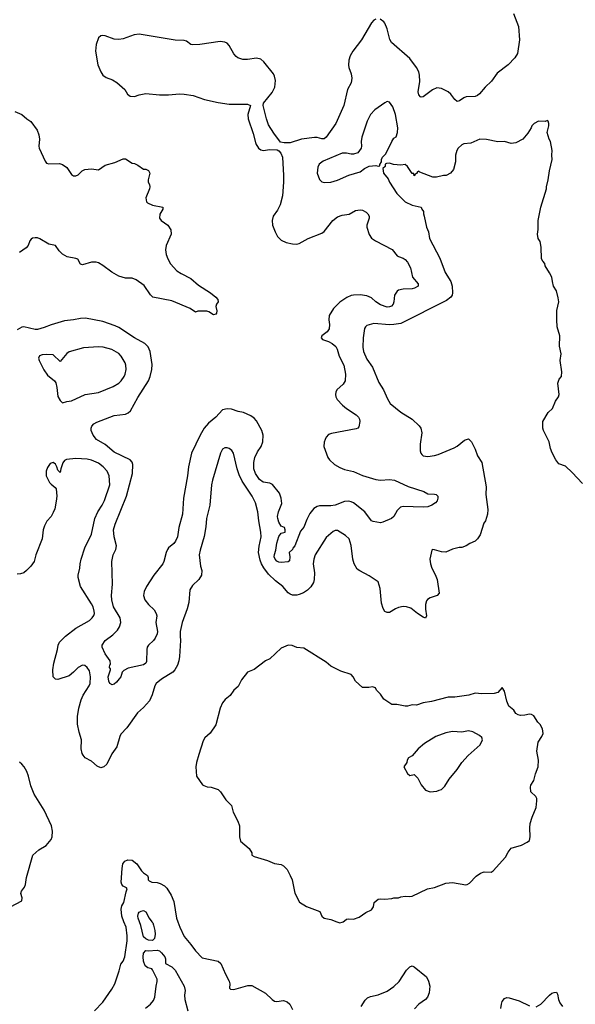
# Model space of a CAD drawing. Header units: inches. Extents: x 1678809 to 1859548, y 384609 to 522868.
# Tile 304 of 386: x 1790292 to 1795218, y 439268 to 447989. Entities that reach past the tile are written whole.
import ezdxf

# ---------------------------------------------------------------- set-up
doc = ezdxf.new("R2010")
doc.units = ezdxf.units.IN
doc.header["$MEASUREMENT"] = 0
doc.layers.add('B7493', color=7, linetype='Continuous')
doc.layers.add('B7494', color=7, linetype='Continuous')

msp = doc.modelspace()

# ---------------------------------------------------------------- linework, layer by layer
at = {"layer": 'B7493', "color": 5}
for points, elevation in [([(1790955.3, 439210), (1791030, 439286), (1791110, 439401), (1791134, 439450), (1791174.9, 439565.1), (1791190, 439624.7), (1791210, 439650.8), (1791224.7, 439690), (1791243.5, 439830), (1791244.4, 439875.6), (1791235.5, 439950), (1791216, 440000)], 340), ([(1791463.7, 440000), (1791470.8, 439990.8), (1791479.1, 439970), (1791490, 439922), (1791491.8, 439888.2), (1791486, 439850), (1791470, 439834), (1791435.3, 439835.3), (1791410, 439848), (1791390, 439865.2), (1791366.2, 439966.2), (1791353, 440000)], 320), ([(1791692.7, 440000), (1791710.4, 439950), (1791749, 439869), (1791810, 439799.3), (1791850, 439740.5), (1791910, 439679.1), (1792050, 439650.6), (1792074.8, 439630), (1792115.3, 439535.3), (1792150, 439474), (1792156, 439450), (1792151.6, 439411.6), (1792161, 439401), (1792190, 439400.7), (1792314, 439434), (1792350, 439435.5), (1792470, 439367.2), (1792530, 439310.3), (1792550, 439296.9), (1792570, 439292.9), (1792630, 439301.1), (1792664, 439290), (1792687.7, 439270), (1792710, 439222.8)], 340), ([(1793103.7, 440000), (1793130, 439990.8), (1793150, 439994.8), (1793159.3, 440000)], 360), ([(1791406.2, 439233.8), (1791451.5, 439268.5), (1791477.6, 439302.4), (1791489, 439330), (1791501.3, 439430), (1791510.5, 439470), (1791509.9, 439490), (1791470, 439574), (1791462, 439582), (1791429.2, 439590), (1791405.1, 439610), (1791389.7, 439650), (1791386, 439690), (1791390, 439722), (1791410, 439744.7), (1791430, 439741), (1791510, 439746.8), (1791530, 439740.5), (1791550, 439725.3), (1791577.8, 439690), (1791583.2, 439670), (1791583.6, 439630), (1791639.8, 439599.8), (1791670.2, 439570.2), (1791750.3, 439430), (1791759, 439390), (1791753.4, 439350), (1791756.6, 439310), (1791783.6, 439210)], 320), ([(1793319.8, 439250), (1793354.8, 439305.2), (1793375.3, 439324.7), (1793403.2, 439336.8), (1793470, 439352.9), (1793550, 439385), (1793610, 439424.5), (1793656.5, 439470), (1793721.7, 439570), (1793750, 439600.4), (1793770, 439608.4), (1793790, 439600.4), (1793897.6, 439510), (1793914.5, 439474.5), (1793927.2, 439430), (1793920.9, 439370), (1793906.5, 439330), (1793888.8, 439310), (1793831.7, 439270), (1793792.9, 439227.1)], 340), ([(1794870, 439246.7), (1794911.6, 439268.4), (1794990, 439350.4), (1795010, 439365.5), (1795030, 439373.4), (1795050, 439374.8), (1795059.3, 439359.3), (1795068.5, 439310), (1795081.6, 439281.6), (1795104.4, 439250)], 340), ([(1794557.2, 439230), (1794561.7, 439270), (1794570, 439294), (1794590, 439319.1), (1794610, 439328), (1794630, 439326), (1794719.9, 439299.9), (1794810, 439254)], 340)]:
    msp.add_lwpolyline(points, dxfattribs=dict(at, elevation=elevation))
at = {"layer": 'B7494', "color": 5}
for points, elevation in [([(1794670, 448044), (1794713.1, 447930), (1794722.3, 447810), (1794704.2, 447690), (1794681.3, 447650), (1794622.6, 447590), (1794523.6, 447516.4), (1794474.4, 447445.6), (1794417.6, 447390), (1794369.1, 447330.9), (1794350, 447316.3), (1794330, 447308.4), (1794250, 447306.6), (1794230, 447298), (1794190, 447269.5), (1794170, 447264.5), (1794150, 447282), (1794113, 447330), (1794089, 447349), (1794030, 447378.8), (1793990, 447384.5), (1793950, 447368.5), (1793870, 447306.9), (1793850, 447302.4), (1793845.2, 447305.2), (1793830, 447322.7), (1793824.8, 447350), (1793838.4, 447441.6), (1793837.2, 447497.2), (1793830, 447527.6), (1793810, 447566.6), (1793750, 447645.1), (1793587.5, 447787.6), (1793574, 447814), (1793548.7, 447908.7), (1793530, 447957.2), (1793520.9, 447970), (1793487.5, 447992.5)], 320), ([(1793450, 447993.2), (1793430, 447984), (1793410, 447962), (1793323.1, 447810), (1793244.2, 447710), (1793220.3, 447670), (1793208.9, 447630), (1793207.1, 447587.1), (1793210, 447564.7), (1793230.5, 447509.5), (1793235.5, 447470), (1793230.6, 447430), (1793197.6, 447370), (1793166, 447230), (1793095.2, 447070), (1793010.2, 446950), (1792990, 446934.3), (1792970, 446932.6), (1792930, 446944.8), (1792905.7, 446945.7), (1792790, 446930.9), (1792690, 446899.8), (1792637.5, 446897.5), (1792604.4, 446904.4), (1792544.6, 446984.6), (1792498.7, 447058.7), (1792479.7, 447110), (1792451.6, 447230), (1792452, 447250), (1792530, 447343.7), (1792554, 447390), (1792561, 447450), (1792551, 447490), (1792540.5, 447510), (1792456.3, 447616.3), (1792430, 447638.7), (1792390, 447646.9), (1792310, 447637.2), (1792270, 447637.2), (1792225.6, 447650), (1792210, 447662), (1792190, 447687.6), (1792150, 447759.7), (1792130, 447779.8), (1792110.5, 447790.5), (1792070, 447796.8), (1791890, 447769), (1791827.7, 447767.7), (1791809.3, 447770), (1791770, 447799.7), (1791750, 447806), (1791670, 447807.2), (1791350, 447861.8), (1791306.5, 447853.5), (1791210, 447820.4), (1791170, 447812.4), (1791130, 447815.1), (1791050, 447846.6), (1791030, 447849.6), (1791010, 447847), (1790990.3, 447829.7), (1790968.5, 447770), (1790963.7, 447710), (1790984.9, 447590), (1791010, 447526.8), (1791030, 447499.1), (1791057.7, 447477.7), (1791115.1, 447455.1), (1791153, 447433), (1791223, 447370), (1791248.8, 447328.8), (1791270, 447310.8), (1791310, 447308.2), (1791350, 447322.4), (1791410, 447334.9), (1791530, 447323.8), (1791610, 447322.3), (1791710, 447331.3), (1791749.1, 447329.1), (1791830, 447318.3), (1791930, 447282.7), (1792050, 447254.3), (1792150, 447241.7), (1792310, 447242), (1792338, 447230), (1792314, 447150), (1792316.4, 447110), (1792361.4, 446981.4), (1792386.7, 446890), (1792407.7, 446850), (1792430, 446836.3), (1792450, 446830.7), (1792510, 446838.4), (1792575.6, 446835.6), (1792590, 446828), (1792607.8, 446807.7), (1792620.9, 446770), (1792631.5, 446610), (1792631.5, 446550), (1792622.3, 446430), (1792601.5, 446350), (1792577.4, 446302.6), (1792539.5, 446250), (1792529, 446209), (1792533.7, 446170), (1792558, 446110), (1792578, 446070), (1792610, 446037.1), (1792655.1, 446015.1), (1792710, 446002.3), (1792750, 446001.5), (1792770, 446006.5), (1792850, 446050.2), (1792970, 446098.3), (1792990, 446114), (1793069.1, 446210.9), (1793110, 446242), (1793150, 446257.3), (1793213.3, 446266.7), (1793270, 446299.5), (1793310, 446305.7), (1793330, 446301.7), (1793364.3, 446284.3), (1793379.5, 446270), (1793388.9, 446250), (1793389, 446230), (1793368.8, 446170), (1793368.9, 446150), (1793390, 446086.8), (1793410, 446053), (1793444.9, 446030), (1793592.8, 445952.8), (1793638.6, 445898.5), (1793650.3, 445890.3), (1793690, 445878), (1793710, 445864.6), (1793730, 445840.3), (1793755.6, 445790), (1793775.3, 445710), (1793825.5, 445650), (1793824.9, 445630), (1793790.7, 445610), (1793770, 445604.2), (1793690, 445602), (1793650, 445592.4), (1793636.9, 445583.1), (1793614, 445550), (1793609.1, 445490), (1793602.8, 445470), (1793588.3, 445451.7), (1793570, 445444.4), (1793550, 445444.2), (1793490, 445464.7), (1793450, 445488.9), (1793410, 445526.8), (1793370, 445542.3), (1793310, 445551.4), (1793250, 445549.8), (1793230, 445546.2), (1793191, 445529), (1793130, 445486.3), (1793074, 445430), (1793035.8, 445370), (1793032.2, 445330), (1793038.7, 445290), (1793034, 445250), (1793017.1, 445222.9), (1792970.7, 445190), (1792963.8, 445170), (1792976.4, 445156.4), (1793030, 445139.6), (1793062.3, 445122.3), (1793094.2, 445094.2), (1793106.5, 445070), (1793124.7, 445010), (1793165.5, 444930), (1793180.2, 444850), (1793176.5, 444790), (1793158.7, 444761.3), (1793103.7, 444710), (1793093.4, 444690), (1793090.3, 444670), (1793094.9, 444650), (1793106.2, 444626.2), (1793154.8, 444574.8), (1793190, 444546.3), (1793274.9, 444490), (1793294, 444470), (1793305.5, 444450), (1793307.7, 444430), (1793297.3, 444382.7), (1793288.4, 444371.6), (1793274.7, 444365.3), (1793055.3, 444324.7), (1793030, 444316.2), (1793010, 444292.7), (1792999.5, 444270), (1792991.8, 444248.2), (1792988.9, 444210), (1793024.9, 444110), (1793037, 444090), (1793082.4, 444050), (1793130, 444022.4), (1793170, 444006.2), (1793250, 443986), (1793330, 443951.4), (1793450, 443916.5), (1793491.3, 443911.3), (1793570, 443916.9), (1793614, 443910), (1793735.2, 443855.2), (1793876, 443810), (1793910, 443790.6), (1793970, 443787.3), (1793982.5, 443782.5), (1793997.3, 443770), (1793999.1, 443750), (1793992.4, 443727.6), (1793978.8, 443710), (1793946.8, 443690), (1793910, 443675.6), (1793870, 443671.8), (1793690, 443676.4), (1793668.3, 443671.7), (1793637.3, 443642.7), (1793607.4, 443590), (1793587, 443570), (1793510, 443537.9), (1793490, 443533.7), (1793425, 443545), (1793411.2, 443551.2), (1793351.5, 443631.5), (1793250, 443709.2), (1793230, 443718.4), (1793210, 443723.4), (1793170, 443720.2), (1793090, 443690.5), (1793050, 443682.4), (1792950, 443682.4), (1792930, 443678.7), (1792900.7, 443659.3), (1792865.2, 443614.8), (1792837.7, 443562.3), (1792810, 443495.1), (1792780.7, 443459.3), (1792730, 443329.4), (1792713, 443307), (1792710, 443295.3), (1792682, 443270), (1792686, 443230), (1792683.6, 443196.4), (1792672, 443188), (1792610, 443181.3), (1792590, 443183.5), (1792570, 443193), (1792556.4, 443210), (1792549, 443230), (1792550, 443251), (1792562.6, 443290), (1792572.1, 443352.1), (1792590, 443411.3), (1792610, 443442), (1792646, 443450), (1792646, 443470), (1792638, 443490), (1792610, 443502), (1792590, 443537.2), (1792580.4, 443570), (1792578.2, 443590), (1792586, 443630), (1792616.2, 443703.8), (1792609, 443751), (1792594.3, 443794.3), (1792532.2, 443872.2), (1792510, 443883.2), (1792450, 443894.2), (1792416.7, 443916.7), (1792381.1, 443970), (1792366.8, 444010), (1792367.8, 444067.8), (1792377.7, 444110), (1792399.1, 444160.9), (1792432, 444210), (1792448.7, 444250), (1792449.7, 444310), (1792439.7, 444350), (1792390, 444437), (1792370, 444460.7), (1792341.7, 444481.7), (1792275.3, 444510), (1792230, 444518), (1792170, 444538.7), (1792130, 444543.6), (1792090, 444534), (1792030.8, 444469.2), (1791964.6, 444415.4), (1791927.3, 444370), (1791891.3, 444310), (1791816, 444150), (1791788, 444030), (1791780.7, 443950), (1791745, 443750), (1791736.5, 443610), (1791702.6, 443490), (1791690, 443409.5), (1791672.2, 443370), (1791658, 443350), (1791610.3, 443310), (1791602.2, 443297.8), (1791590.2, 443270), (1791570.3, 443190), (1791559.5, 443170), (1791481.5, 443070), (1791416.4, 442970), (1791396.1, 442923.9), (1791388.5, 442890), (1791402.4, 442850), (1791434, 442810), (1791483.1, 442763.1), (1791502.8, 442730), (1791506.3, 442710), (1791500.3, 442650), (1791512.6, 442570), (1791510, 442549), (1791492.7, 442510), (1791478, 442490), (1791432.4, 442450), (1791422.3, 442430), (1791417.8, 442410), (1791415.9, 442304.1), (1791410, 442289.6), (1791390, 442274.7), (1791254.4, 442245.6), (1791215.5, 442224.5), (1791201, 442210), (1791187.3, 442170), (1791173.4, 442150), (1791150, 442120.7), (1791130, 442104.2), (1791110, 442098.7), (1791102.5, 442102.5), (1791090, 442109.6), (1791081.7, 442130), (1791077.4, 442170), (1791098, 442230), (1791098, 442238), (1791089.3, 442250.7), (1791090, 442274), (1791098, 442282), (1791095.3, 442310), (1791050, 442372.7), (1791023.5, 442430), (1791023.6, 442450), (1791049.5, 442490), (1791118.2, 442541.9), (1791158.5, 442581.5), (1791175.3, 442610), (1791187.2, 442650), (1791182, 442690), (1791124.1, 442790), (1791107.5, 442850), (1791106.4, 442890), (1791115.2, 442990), (1791109.1, 443190), (1791121.1, 443250), (1791143.3, 443296.7), (1791150.7, 443330), (1791128.3, 443410), (1791124.6, 443470), (1791139.2, 443520.8), (1791239, 443770), (1791290.6, 443970), (1791295.7, 444050), (1791290.5, 444070.5), (1791271, 444091), (1791130, 444159.1), (1791050, 444227.4), (1790973.1, 444270), (1790942.9, 444310), (1790925.8, 444350), (1790925.3, 444370), (1790932.6, 444390), (1790949.7, 444410), (1790975.9, 444424.1), (1791130, 444482.4), (1791230, 444496.5), (1791253.8, 444506.2), (1791274, 444526), (1791337.9, 444642.1), (1791432.9, 444790), (1791448.8, 444830), (1791463.5, 444890), (1791465.2, 444934.8), (1791449.8, 445049.8), (1791430.7, 445090.7), (1791400.7, 445120.7), (1791309.9, 445169.9), (1791170, 445263.1), (1791138.5, 445278.5), (1791030, 445315.3), (1790874.8, 445345.2), (1790830, 445342.7), (1790770, 445329.8), (1790690, 445320.8), (1790570, 445287.4), (1790510, 445263.1), (1790450, 445246.2), (1790430, 445245.3), (1790330, 445267.9), (1790310, 445266), (1790270, 445242.5)], 320), ([(1790250, 447177.3), (1790310.8, 447150), (1790356, 447110), (1790390, 447087.3), (1790447.7, 447010), (1790461.6, 446970), (1790468.4, 446930), (1790461.3, 446870), (1790464.9, 446850), (1790516.4, 446736.4), (1790530, 446718.8), (1790550, 446713.4), (1790645.6, 446714.4), (1790670, 446706.4), (1790710, 446680.5), (1790750, 446618.8), (1790770, 446606.8), (1790790, 446606.8), (1790810, 446614.8), (1790845.2, 446650), (1790870, 446661.6), (1790930, 446666.7), (1790990, 446660.4), (1791050, 446701.3), (1791135.5, 446724.5), (1791210, 446757.1), (1791230, 446756.3), (1791290, 446718.8), (1791310, 446714.8), (1791339.9, 446699.9), (1791390, 446664.7), (1791410, 446664.7), (1791434.4, 446654.4), (1791444.7, 446630), (1791431.1, 446571.1), (1791431.1, 446551.1), (1791442, 446530), (1791444.7, 446510), (1791442, 446490), (1791411, 446410), (1791414.8, 446374.8), (1791425.8, 446365.8), (1791470, 446347.3), (1791562, 446330), (1791561, 446310), (1791534.4, 446265.6), (1791531, 446230), (1791546, 446210), (1791606, 446170), (1791630.9, 446129.1), (1791634.8, 446090), (1791590.6, 445990), (1791583.8, 445950), (1791590.4, 445910), (1791606, 445870), (1791627.9, 445827.9), (1791686.1, 445766.1), (1791722, 445742), (1791810, 445697.6), (1791878.2, 445638.2), (1791984.9, 445570), (1792030.6, 445530), (1792047.3, 445510), (1792050.4, 445490), (1792036, 445470), (1792030.8, 445450), (1792041, 445410), (1792038, 445390), (1792030, 445382), (1792010, 445375.3), (1791970, 445402), (1791950, 445408.7), (1791870, 445408), (1791850, 445398), (1791802, 445430), (1791640.1, 445500.1), (1791472, 445532), (1791451.7, 445551.7), (1791394.2, 445634.2), (1791325.8, 445685.8), (1791290, 445700.4), (1791230, 445698.9), (1791170, 445716.9), (1791110, 445754), (1791030, 445813.3), (1790990, 445834.8), (1790970, 445840.4), (1790930, 445841.3), (1790850, 445817), (1790839.3, 445819.3), (1790830, 445824), (1790807.2, 445867.2), (1790790, 445875.1), (1790714, 445890), (1790670, 445913.6), (1790642.7, 445942.7), (1790610, 445989.4), (1790550, 445999.6), (1790470, 446047.8), (1790450, 446055.8), (1790430, 446056.9), (1790406.9, 446053.1), (1790394.4, 446045.6), (1790382, 446030), (1790366.8, 445990), (1790350.6, 445969.4), (1790290, 445926)], 280), ([(1795281.6, 443881.6), (1795190, 443979.5), (1795130, 444033.2), (1795070, 444055.3), (1795045.2, 444090), (1795012.1, 444152.1), (1794998, 444190), (1794985.2, 444250), (1794934, 444350), (1794929, 444370), (1794929.3, 444430.7), (1794975.3, 444510), (1795015.5, 444544.5), (1795042, 444610), (1795068.7, 444650), (1795074, 444670), (1795062.7, 444770), (1795075.5, 444804.5), (1795094, 444830), (1795097.2, 444870), (1795082, 444970), (1795093.2, 445030), (1795076.5, 445096.5), (1795081.2, 445190), (1795057.2, 445270), (1795053.2, 445330), (1795053.6, 445413.6), (1795072.3, 445490), (1795066.8, 445526.8), (1795050, 445588), (1795025.2, 445630), (1795014, 445670), (1795009, 445710), (1794990, 445748), (1794949.1, 445809.1), (1794948, 445830), (1794928, 445850), (1794918, 445870), (1794915.5, 445975.5), (1794904.7, 446024.7), (1794889, 446050), (1794882.7, 446090), (1794889.1, 446130.9), (1794889.3, 446210), (1794912.7, 446330), (1794961.2, 446490), (1794961.2, 446510), (1794977.2, 446570), (1794989.3, 446650.7), (1795012.7, 446750), (1795009.3, 446790), (1795013.2, 446830), (1794996, 446910), (1794986, 446930), (1794969, 446990), (1794982, 447050), (1794982, 447070), (1794975.3, 447090), (1794970, 447095.3), (1794951.3, 447088.7), (1794890, 447089), (1794852, 447070), (1794831.1, 447048.9), (1794824.7, 447030), (1794795.3, 446984.7), (1794751.3, 446930), (1794690, 446899.3), (1794650, 446893.2), (1794590, 446909), (1794530, 446906), (1794430, 446926.6), (1794370.5, 446929.5), (1794290, 446895.1), (1794230.5, 446889.5), (1794210, 446879.3), (1794178.8, 446850), (1794166.8, 446830), (1794156, 446790), (1794156, 446730), (1794138, 446662), (1794110, 446628.7), (1794074, 446610), (1794050, 446609), (1793985.4, 446594.6), (1793954.6, 446594.6), (1793838, 446638), (1793830, 446646), (1793818, 446642), (1793810, 446626), (1793798, 446622), (1793790, 446606), (1793786, 446626), (1793770, 446628), (1793730, 446688), (1793710, 446706), (1793670, 446701.2), (1793605.6, 446705.6), (1793570, 446719), (1793543.6, 446716.4), (1793532, 446708), (1793531.3, 446690), (1793512, 446670), (1793518, 446630), (1793558.5, 446578.5), (1793570.8, 446550), (1793634.8, 446450), (1793710, 446374.8), (1793770, 446346.8), (1793852, 446330), (1793858, 446310), (1793871, 446290), (1793871, 446270), (1793878.8, 446250), (1793898, 446150), (1793914.8, 446110), (1793924.9, 446050), (1794016.7, 445876.7), (1794064.2, 445750), (1794113.1, 445670), (1794125.3, 445630), (1794129, 445570), (1794124.9, 445550), (1794113.4, 445530), (1794076.9, 445503.1), (1793670, 445299.1), (1793610, 445288), (1793570, 445286.6), (1793430, 445297), (1793370, 445280.9), (1793357.3, 445270), (1793350, 445255.3), (1793336.9, 445170), (1793332.9, 445090), (1793339.6, 445050), (1793370, 444983), (1793420.3, 444910), (1793474.7, 444774.7), (1793518.4, 444710), (1793551.6, 444631.5), (1793577.1, 444590), (1793670, 444513.7), (1793770.2, 444450.2), (1793831.8, 444391.8), (1793847.7, 444370), (1793858, 444330), (1793842, 444230), (1793840.7, 444170), (1793846.8, 444150), (1793856.8, 444136.8), (1793870, 444127.3), (1793910, 444120.7), (1793970, 444127.7), (1794002.5, 444137.5), (1794143.2, 444196.8), (1794170, 444211), (1794235.5, 444264.5), (1794270, 444276), (1794297.3, 444250), (1794330, 444184.7), (1794350, 444124.7), (1794387.9, 444067.9), (1794426, 443850), (1794424.1, 443784.1), (1794442.8, 443650), (1794438.8, 443610), (1794421, 443550), (1794407.3, 443530), (1794374.4, 443425.6), (1794351.3, 443390), (1794330, 443369), (1794282, 443350), (1794250, 443328.7), (1794210, 443315.3), (1794186.4, 443313.6), (1794130, 443298), (1794070, 443274), (1794030, 443277.2), (1793970, 443294), (1793950, 443295.3), (1793944.7, 443290), (1793928.2, 443211.8), (1793932.7, 443170), (1793946.4, 443130), (1793975.4, 443075.4), (1793992.2, 443030), (1794010.6, 442910), (1793991.3, 442890), (1793930, 442868), (1793906.9, 442853.1), (1793898.5, 442841.5), (1793890.3, 442810), (1793889.1, 442769.1), (1793899.5, 442710), (1793890.3, 442689.7), (1793870, 442696.9), (1793818.7, 442730), (1793758.2, 442778.1), (1793722, 442790), (1793690, 442790.8), (1793650, 442781.4), (1793622.4, 442770), (1793570, 442738), (1793550, 442738.7), (1793528.3, 442748.3), (1793513.1, 442773.1), (1793500.3, 442820.3), (1793488.5, 442950), (1793470, 443009), (1793390, 443064.5), (1793306.6, 443106.6), (1793283.7, 443123.7), (1793258, 443170), (1793244.2, 443210), (1793231.5, 443331.5), (1793211.5, 443391.5), (1793181.2, 443421.2), (1793110, 443466), (1793090, 443466), (1793070, 443456), (1793010, 443403.7), (1792911.4, 443248.6), (1792899, 443210), (1792892.8, 443170), (1792904.2, 443090), (1792902, 443030), (1792895.7, 443004.3), (1792874.3, 442965.7), (1792843.5, 442936.5), (1792806.9, 442913.1), (1792770, 442896.8), (1792750, 442892), (1792710, 442892.2), (1792690, 442899.4), (1792672.9, 442912.9), (1792624.1, 442970), (1792560.3, 443020.3), (1792498.8, 443078.8), (1792455.2, 443135.2), (1792434.2, 443170), (1792422.7, 443202.7), (1792409.8, 443270), (1792414.8, 443325.2), (1792432.1, 443410), (1792429.7, 443450), (1792411, 443550), (1792401.6, 443630), (1792381.6, 443710), (1792353.7, 443770), (1792262.7, 443902.7), (1792237.4, 443957.4), (1792219.1, 444010), (1792187.8, 444150), (1792172.9, 444172.9), (1792150, 444189.6), (1792130, 444196.9), (1792110, 444197.6), (1792090, 444184.5), (1792071.7, 444150), (1792000.3, 443910), (1791991.8, 443870), (1791977.4, 443690), (1791947.4, 443570), (1791943.1, 443496.9), (1791928.1, 443411.9), (1791890.9, 443290.9), (1791884, 443250), (1791896, 443150), (1791906.8, 443110), (1791904, 443070), (1791880.7, 443030), (1791822.8, 442977.2), (1791801.3, 442938.7), (1791790, 442828), (1791775.5, 442770), (1791733.1, 442650), (1791714.6, 442570), (1791713.1, 442530), (1791717.8, 442490), (1791707.8, 442350), (1791701.7, 442310), (1791690, 442273.2), (1791668.7, 442230), (1791651, 442209), (1791550, 442148), (1791503.1, 442110), (1791488.8, 442090), (1791466.3, 442010), (1791443, 441957), (1791390, 441897.6), (1791336.4, 441850), (1791242.6, 441717.4), (1791190, 441662), (1791179.1, 441640.9), (1791153.6, 441550), (1791110, 441486), (1791065, 441395), (1791039.3, 441370), (1791010, 441362.4), (1790978.4, 441378.4), (1790930, 441422.2), (1790872.2, 441452.2), (1790853.4, 441473.4), (1790845.7, 441490), (1790838, 441530), (1790838.5, 441610), (1790818.2, 441678.2), (1790804.7, 441750), (1790803.3, 441816.7), (1790816.4, 441890), (1790836.4, 441963.6), (1790854.1, 442005.9), (1790907.6, 442090), (1790915.4, 442110), (1790920.5, 442170), (1790910, 442221.2), (1790890, 442252.7), (1790870, 442269.3), (1790850, 442271.8), (1790810, 442252.3), (1790770, 442209.3), (1790730, 442177.2), (1790630, 442146), (1790609.4, 442149.4), (1790589.5, 442169.5), (1790584.5, 442230), (1790594, 442290), (1790627.8, 442410), (1790631.6, 442450), (1790644.1, 442475.9), (1790699.5, 442530), (1790790, 442601.1), (1790910, 442668.8), (1790934.5, 442690), (1790950, 442711.3), (1790954.7, 442730), (1790953, 442750), (1790942.4, 442790), (1790930, 442816), (1790832.3, 442970), (1790809.6, 443049.6), (1790809.4, 443070), (1790826.6, 443130), (1790827.3, 443170), (1790836.2, 443210), (1790869.6, 443310), (1790928.2, 443431.8), (1790958, 443570), (1790983.5, 443630), (1791024.4, 443690), (1791045.1, 443730), (1791090.8, 443870), (1791086.6, 443950), (1791066, 443990), (1791031.6, 444030), (1790990, 444060.5), (1790930, 444088), (1790890, 444095.8), (1790790, 444101.3), (1790705.7, 444094.3), (1790690, 444083.7), (1790675.8, 444064.2), (1790655.8, 444010), (1790650, 443978), (1790630, 443998), (1790622, 444030), (1790610, 444052.7), (1790590, 444066.6), (1790562.8, 444057.2), (1790537.1, 444022.9), (1790526.4, 443990), (1790526, 443950), (1790556.3, 443890), (1790570, 443874), (1790606.8, 443846.8), (1790614, 443834), (1790621.6, 443770), (1790616.7, 443723.3), (1790602.8, 443657.3), (1790590, 443625.2), (1790570.2, 443589.8), (1790532.8, 443547.2), (1790512.8, 443507.2), (1790500.3, 443470), (1790490.4, 443390), (1790436.5, 443250), (1790419, 443190), (1790390, 443148.4), (1790352.9, 443110), (1790328.8, 443091.2), (1790299.8, 443080.2), (1790270, 443076.8)], 340), ([(1793159.3, 440000), (1793170, 440006), (1793190, 440021), (1793210, 440026), (1793250, 440022.8), (1793301.5, 440038.5), (1793360.2, 440079.8), (1793410, 440104.7), (1793428.7, 440130), (1793435.3, 440170), (1793470, 440198), (1793490, 440202), (1793530, 440198), (1793590, 440204.7), (1793610, 440211.3), (1793650, 440211.3), (1793670, 440221), (1793710, 440226), (1793750, 440222.8), (1793770, 440226.8), (1793908, 440290), (1793970, 440304), (1794070, 440341), (1794130, 440346), (1794247.5, 440327.5), (1794258, 440330), (1794278.6, 440341.4), (1794338, 440402), (1794378, 440430), (1794410, 440442.8), (1794470, 440438.8), (1794488.7, 440450), (1794599, 440570), (1794623.3, 440616.7), (1794650, 440650.8), (1794741.5, 440678.5), (1794790, 440702.8), (1794810, 440718), (1794817, 440750), (1794814.3, 440830), (1794818.3, 440870), (1794834.8, 440925.2), (1794869.7, 441010), (1794876.4, 441070), (1794875.1, 441090), (1794866, 441110), (1794824.5, 441150), (1794819.5, 441190), (1794824.5, 441210), (1794849.7, 441250), (1794864.2, 441310), (1794887.8, 441370), (1794889.6, 441430), (1794875.6, 441510), (1794889.4, 441590), (1794921.2, 441638.8), (1794931.9, 441668.1), (1794926.8, 441706.8), (1794907, 441747), (1794885.8, 441765.8), (1794850, 441822), (1794830, 441835.3), (1794810, 441839), (1794770.4, 441829.6), (1794732.4, 441827.6), (1794710, 441832.3), (1794690, 441843.7), (1794673, 441873), (1794628.5, 441910), (1794610, 441953.2), (1794590, 442042), (1794570, 442074), (1794530, 442029), (1794498, 442022), (1794390, 442019.3), (1794330, 442024), (1794273, 442007), (1794150.4, 441989.6), (1794090, 441989.5), (1793942, 441950), (1793870, 441938.4), (1793810, 441917), (1793770, 441920.9), (1793730, 441909.4), (1793710, 441909.4), (1793635.3, 441924.7), (1793590, 441924), (1793519, 441970), (1793490, 442015.3), (1793455.3, 442050), (1793446, 442070), (1793419, 442079), (1793386.4, 442073.6), (1793330, 442074), (1793269.5, 442129.5), (1793249.3, 442169.3), (1793229.3, 442189.3), (1793138, 442218), (1793050, 442264), (1793010, 442297.2), (1792810, 442421.2), (1792750, 442429.3), (1792706.8, 442446.8), (1792670.6, 442449.4), (1792610, 442421.2), (1792510, 442329), (1792470.7, 442309.3), (1792370, 442233.2), (1792310.9, 442209.1), (1792257.5, 442142.5), (1792230, 442084), (1792190.5, 442049.5), (1792157.3, 442002.7), (1792112.3, 441967.7), (1792090, 441937.2), (1792068, 441890), (1792030, 441742), (1791980.7, 441670), (1791932.4, 441627.6), (1791918.4, 441601.6), (1791878.8, 441481.2), (1791860.7, 441410), (1791854, 441370), (1791858, 441290), (1791913.4, 441213.4), (1791925.2, 441205.2), (1791955.2, 441195.2), (1791990, 441191.7), (1792050.3, 441170), (1792072.6, 441150), (1792118.2, 441078.2), (1792170.3, 441030.3), (1792183.1, 440970), (1792225.5, 440890), (1792240.5, 440850), (1792240.7, 440750), (1792250, 440712), (1792327.1, 440647.1), (1792351.3, 440610), (1792351.3, 440590), (1792370, 440576), (1792490, 440540.7), (1792550, 440514.8), (1792610, 440506.8), (1792630, 440494.8), (1792662, 440462), (1792691, 440410), (1792706, 440370), (1792730, 440252), (1792772.8, 440172.8), (1792833.2, 440133.2), (1792952, 440090), (1792971.3, 440050), (1792990, 440031.3), (1793050, 440018.8), (1793103.7, 440000)], 360), ([(1790210, 440132), (1790310, 440184.7), (1790314, 440210), (1790301.2, 440250), (1790309, 440270), (1790334.8, 440305.2), (1790344, 440330), (1790352.7, 440390), (1790409.5, 440590), (1790462.5, 440637.5), (1790526.3, 440673.7), (1790572, 440728), (1790581.2, 440750), (1790582, 440802), (1790572.7, 440850), (1790507.9, 440987.9), (1790420.7, 441130), (1790390, 441202), (1790369.7, 441290), (1790354.7, 441330), (1790331.6, 441370), (1790310, 441394.5), (1790290, 441412)], 360), ([(1791216, 440000), (1791196.5, 440050), (1791190.7, 440110), (1791198.9, 440141.1), (1791214.8, 440170), (1791234.7, 440265.3), (1791244.5, 440290), (1791238.3, 440298.3), (1791210, 440313.6), (1791198.3, 440330), (1791192, 440350), (1791199.3, 440470), (1791206.9, 440513.1), (1791222.9, 440537.1), (1791250, 440547), (1791290, 440544.9), (1791331.2, 440511.2), (1791373, 440450), (1791390, 440433), (1791424.7, 440410), (1791431.1, 440391.1), (1791431.3, 440370), (1791440.7, 440360.7), (1791462, 440350), (1791510, 440346), (1791538.7, 440338.7), (1791576.5, 440316.5), (1791596.7, 440296.7), (1791634.6, 440234.6), (1791657.8, 440177.8), (1791682, 440030), (1791692.7, 440000)], 340), ([(1791353, 440000), (1791341.4, 440030), (1791339.7, 440050), (1791345.9, 440074.1), (1791350, 440082.8), (1791370, 440094), (1791390, 440098.8), (1791410, 440086), (1791440.3, 440030), (1791463.7, 440000)], 320)]:
    msp.add_lwpolyline(points, dxfattribs=dict(at, elevation=elevation))
for points, elevation in [([(1793550, 447263.6), (1793530, 447253.3), (1793441.3, 447190), (1793401.1, 447150), (1793371.7, 447090), (1793325.7, 446950), (1793320.4, 446910), (1793323, 446870), (1793318, 446850), (1793290.6, 446809.4), (1793250, 446797.2), (1793230, 446797.2), (1793188, 446808), (1793150, 446808.2), (1792983.4, 446736.6), (1792946, 446710), (1792936.2, 446683.8), (1792930.3, 446630), (1792950, 446574.8), (1792970, 446553.4), (1792990, 446546), (1793050, 446548.5), (1793110, 446566.7), (1793210, 446612.4), (1793310, 446642), (1793350, 446671.3), (1793389.4, 446690.6), (1793450, 446698), (1793470, 446692), (1793486, 446694), (1793486, 446706), (1793498, 446730), (1793498, 446750), (1793508, 446770), (1793538, 446802), (1793590, 446911), (1793610, 446941), (1793630, 446952), (1793640.7, 446990), (1793642.9, 447030), (1793624.2, 447150), (1793598.5, 447218.5), (1793570, 447258)], 340), ([(1790990, 445091.1), (1790858, 445082), (1790730, 445047.8), (1790708.5, 445031.5), (1790650, 444962.9), (1790590, 445020.5), (1790530, 445024.2), (1790490, 445019.6), (1790468.8, 445011.2), (1790458.7, 444990), (1790464.5, 444970), (1790506.3, 444886.3), (1790539.8, 444839.8), (1790601.7, 444790), (1790612, 444772), (1790622.3, 444730), (1790630.4, 444650.4), (1790650, 444614.8), (1790670, 444594.8), (1790710, 444606.8), (1790750, 444613.4), (1790871.6, 444668.4), (1790990, 444687), (1791120, 444740), (1791170, 444768.7), (1791191.2, 444790), (1791218.3, 444830), (1791228.2, 444850), (1791236.9, 444890), (1791234.3, 444930), (1791228.2, 444950), (1791192.8, 445010), (1791170, 445031.1), (1791110, 445068.3), (1791032.1, 445087.9)], 340), ([(1794270.5, 441689.5), (1794210, 441679.7), (1794130, 441684.8), (1794070, 441673.5), (1793981.1, 441638.9), (1793880.5, 441579.5), (1793823, 441530), (1793770, 441468.7), (1793738, 441450), (1793726.8, 441430), (1793722.8, 441410), (1793698, 441370), (1793730, 441312), (1793750, 441294), (1793790, 441304.7), (1793820.7, 441270), (1793850, 441211.3), (1793890, 441166), (1793931.1, 441151.1), (1793990, 441157.3), (1794010, 441164), (1794030, 441170.7), (1794061.2, 441198.8), (1794099.1, 441260.9), (1794171.4, 441348.6), (1794210, 441410.8), (1794267.9, 441472.1), (1794374.2, 441565.8), (1794395.3, 441610), (1794389, 441630), (1794369, 441650), (1794310, 441682)], 380)]:
    msp.add_lwpolyline(points, close=True, dxfattribs=dict(at, elevation=elevation))

doc.saveas('drawing.dxf')
